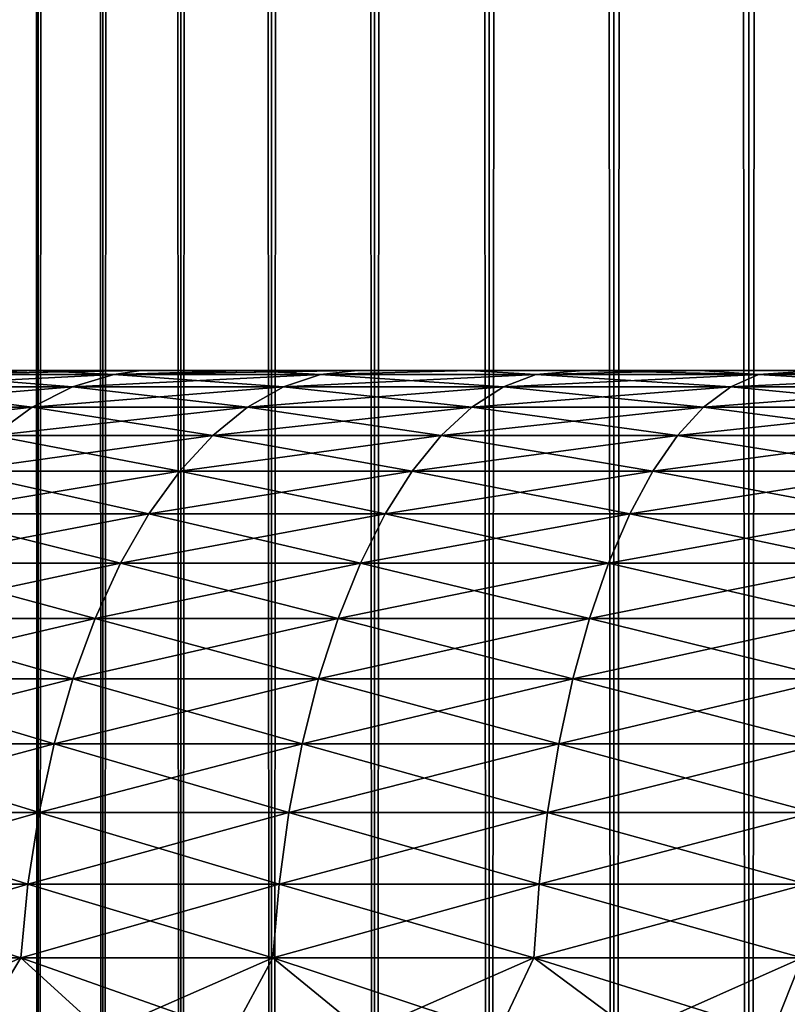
# Model space of a CAD drawing. Header units: millimetres. Extents: x -298 to 740, y 1361 to 2368.
# Tile 427 of 656: x -177.98 to -176.85, y 1452.17 to 1453.62. Entities that reach past the tile are written whole.
import ezdxf

# ---------------------------------------------------------------- set-up
doc = ezdxf.new("R2010")
doc.units = ezdxf.units.MM
doc.header["$LTSCALE"] = 33.374815
for name, color, linetype in [('162', 7, 'CONTINUOUS'), ('163', 7, 'CONTINUOUS'), ('166', 7, 'CONTINUOUS'), ('176', 7, 'CONTINUOUS'), ('177', 7, 'CONTINUOUS')]:
    doc.layers.add(name, color=color, linetype=linetype)

msp = doc.modelspace()

# ---------------------------------------------------------------- linework, layer by layer
at = {"layer": '162', "color": 7, "linetype": 'CONTINUOUS'}
for points in [[(-177.9521, 1663.4366, 0.9994), (-178.0267, 1663.4366, 0.7559), (-177.9521, 1445.4366, 0.9994), (-177.9521, 1663.4366, 0.9994)], [(-177.9521, 1445.4366, 0.9994), (-178.0267, 1663.4366, 0.7559), (-178.0267, 1445.4366, 0.7559), (-177.9521, 1445.4366, 0.9994)], [(-177.8571, 1663.4366, 1.2357), (-177.9521, 1663.4366, 0.9994), (-177.8571, 1445.4366, 1.2357), (-177.8571, 1663.4366, 1.2357)], [(-177.8571, 1445.4366, 1.2357), (-177.9521, 1663.4366, 0.9994), (-177.9521, 1445.4366, 0.9994), (-177.8571, 1445.4366, 1.2357)], [(-177.7425, 1663.4366, 1.4631), (-177.8571, 1663.4366, 1.2357), (-177.7425, 1445.4366, 1.4631), (-177.7425, 1663.4366, 1.4631)], [(-177.7425, 1445.4366, 1.4631), (-177.8571, 1663.4366, 1.2357), (-177.8571, 1445.4366, 1.2357), (-177.7425, 1445.4366, 1.4631)], [(-177.609, 1663.4366, 1.6799), (-177.7425, 1663.4366, 1.4631), (-177.609, 1445.4366, 1.6799), (-177.609, 1663.4366, 1.6799)], [(-177.609, 1445.4366, 1.6799), (-177.7425, 1663.4366, 1.4631), (-177.7425, 1445.4366, 1.4631), (-177.609, 1445.4366, 1.6799)], [(-177.4576, 1663.4366, 1.8847), (-177.609, 1663.4366, 1.6799), (-177.4576, 1445.4366, 1.8847), (-177.4576, 1663.4366, 1.8847)], [(-177.4576, 1445.4366, 1.8847), (-177.609, 1663.4366, 1.6799), (-177.609, 1445.4366, 1.6799), (-177.4576, 1445.4366, 1.8847)], [(-177.2893, 1663.4366, 2.0758), (-177.4576, 1663.4366, 1.8847), (-177.2893, 1445.4366, 2.0758), (-177.2893, 1663.4366, 2.0758)], [(-177.2893, 1445.4366, 2.0758), (-177.4576, 1663.4366, 1.8847), (-177.4576, 1445.4366, 1.8847), (-177.2893, 1445.4366, 2.0758)], [(-177.1055, 1663.4366, 2.252), (-177.2893, 1663.4366, 2.0758), (-177.1055, 1445.4366, 2.252), (-177.1055, 1663.4366, 2.252)], [(-177.1055, 1445.4366, 2.252), (-177.2893, 1663.4366, 2.0758), (-177.2893, 1445.4366, 2.0758), (-177.1055, 1445.4366, 2.252)], [(-176.9074, 1663.4366, 2.412), (-177.1055, 1663.4366, 2.252), (-176.9074, 1445.4366, 2.412), (-176.9074, 1663.4366, 2.412)], [(-176.9074, 1445.4366, 2.412), (-177.1055, 1663.4366, 2.252), (-177.1055, 1445.4366, 2.252), (-176.9074, 1445.4366, 2.412)], [(-176.6964, 1663.4366, 2.5546), (-176.9074, 1663.4366, 2.412), (-176.6964, 1445.4366, 2.5546), (-176.6964, 1663.4366, 2.5546)], [(-176.6964, 1445.4366, 2.5546), (-176.9074, 1663.4366, 2.412), (-176.9074, 1445.4366, 2.412), (-176.6964, 1445.4366, 2.5546)]]:
    msp.add_3dface(points, dxfattribs=at)
at = {"layer": '163', "color": 7, "linetype": 'CONTINUOUS'}
for points in [[(-178.0267, 1663.4366, -0.7559), (-177.9521, 1663.4366, -0.9994), (-178.0267, 1445.4366, -0.7559), (-178.0267, 1663.4366, -0.7559)], [(-178.0267, 1445.4366, -0.7559), (-177.9521, 1663.4366, -0.9994), (-177.9521, 1445.4366, -0.9994), (-178.0267, 1445.4366, -0.7559)], [(-177.9521, 1663.4366, -0.9994), (-177.8571, 1663.4366, -1.2357), (-177.9521, 1445.4366, -0.9994), (-177.9521, 1663.4366, -0.9994)], [(-177.9521, 1445.4366, -0.9994), (-177.8571, 1663.4366, -1.2357), (-177.8571, 1445.4366, -1.2357), (-177.9521, 1445.4366, -0.9994)], [(-177.8571, 1663.4366, -1.2357), (-177.7425, 1663.4366, -1.4631), (-177.8571, 1445.4366, -1.2357), (-177.8571, 1663.4366, -1.2357)], [(-177.8571, 1445.4366, -1.2357), (-177.7425, 1663.4366, -1.4631), (-177.7425, 1445.4366, -1.4631), (-177.8571, 1445.4366, -1.2357)], [(-177.7425, 1663.4366, -1.4631), (-177.609, 1663.4366, -1.6799), (-177.7425, 1445.4366, -1.4631), (-177.7425, 1663.4366, -1.4631)], [(-177.7425, 1445.4366, -1.4631), (-177.609, 1663.4366, -1.6799), (-177.609, 1445.4366, -1.6799), (-177.7425, 1445.4366, -1.4631)], [(-177.609, 1663.4366, -1.6799), (-177.4576, 1663.4366, -1.8847), (-177.609, 1445.4366, -1.6799), (-177.609, 1663.4366, -1.6799)], [(-177.609, 1445.4366, -1.6799), (-177.4576, 1663.4366, -1.8847), (-177.4576, 1445.4366, -1.8847), (-177.609, 1445.4366, -1.6799)], [(-177.4576, 1663.4366, -1.8847), (-177.2893, 1663.4366, -2.0758), (-177.4576, 1445.4366, -1.8847), (-177.4576, 1663.4366, -1.8847)], [(-177.4576, 1445.4366, -1.8847), (-177.2893, 1663.4366, -2.0758), (-177.2893, 1445.4366, -2.0758), (-177.4576, 1445.4366, -1.8847)], [(-177.2893, 1663.4366, -2.0758), (-177.1055, 1663.4366, -2.252), (-177.2893, 1445.4366, -2.0758), (-177.2893, 1663.4366, -2.0758)], [(-177.2893, 1445.4366, -2.0758), (-177.1055, 1663.4366, -2.252), (-177.1055, 1445.4366, -2.252), (-177.2893, 1445.4366, -2.0758)], [(-177.1055, 1663.4366, -2.252), (-176.9074, 1663.4366, -2.412), (-177.1055, 1445.4366, -2.252), (-177.1055, 1663.4366, -2.252)], [(-177.1055, 1445.4366, -2.252), (-176.9074, 1663.4366, -2.412), (-176.9074, 1445.4366, -2.412), (-177.1055, 1445.4366, -2.252)], [(-176.9074, 1663.4366, -2.412), (-176.6964, 1663.4366, -2.5546), (-176.9074, 1445.4366, -2.412), (-176.9074, 1663.4366, -2.412)], [(-176.9074, 1445.4366, -2.412), (-176.6964, 1663.4366, -2.5546), (-176.6964, 1445.4366, -2.5546), (-176.9074, 1445.4366, -2.412)]]:
    msp.add_3dface(points, dxfattribs=at)
at = {"layer": '166', "color": 7, "linetype": 'CONTINUOUS'}
for points in [[(-178.7791, 1453.1, -3.2783), (-178.899, 1453.1, -3.1335), (-177.7355, 1453.1, -3.2384), (-178.7791, 1453.1, -3.2783)], [(-177.7355, 1453.1, -3.2384), (-178.899, 1453.1, -3.1335), (-177.9811, 1453.1, -3.0114), (-177.7355, 1453.1, -3.2384)], [(-178.899, 1453.1, 3.1335), (-178.7791, 1453.1, 3.2783), (-177.7355, 1453.1, 3.2384), (-178.899, 1453.1, 3.1335)], [(-177.9811, 1453.1, 3.0114), (-178.899, 1453.1, 3.1335), (-177.7355, 1453.1, 3.2384), (-177.9811, 1453.1, 3.0114)], [(-178.6539, 1453.1, -3.4184), (-178.7791, 1453.1, -3.2783), (-177.4729, 1453.1, -3.4454), (-178.6539, 1453.1, -3.4184)], [(-177.4729, 1453.1, -3.4454), (-178.7791, 1453.1, -3.2783), (-177.7355, 1453.1, -3.2384), (-177.4729, 1453.1, -3.4454)], [(-178.7791, 1453.1, 3.2783), (-178.6539, 1453.1, 3.4184), (-177.7355, 1453.1, 3.2384), (-178.7791, 1453.1, 3.2783)], [(-178.5235, 1453.1, -3.5538), (-178.6539, 1453.1, -3.4184), (-177.4729, 1453.1, -3.4454), (-178.5235, 1453.1, -3.5538)], [(-178.6539, 1453.1, 3.4184), (-178.5235, 1453.1, 3.5538), (-177.4729, 1453.1, 3.4454), (-178.6539, 1453.1, 3.4184)], [(-177.7355, 1453.1, 3.2384), (-178.6539, 1453.1, 3.4184), (-177.4729, 1453.1, 3.4454), (-177.7355, 1453.1, 3.2384)], [(-178.3881, 1453.1, -3.6842), (-178.5235, 1453.1, -3.5538), (-177.1949, 1453.1, -3.6312), (-178.3881, 1453.1, -3.6842)], [(-177.1949, 1453.1, -3.6312), (-178.5235, 1453.1, -3.5538), (-177.4729, 1453.1, -3.4454), (-177.1949, 1453.1, -3.6312)], [(-178.5235, 1453.1, 3.5538), (-178.3881, 1453.1, 3.6842), (-177.1949, 1453.1, 3.6312), (-178.5235, 1453.1, 3.5538)], [(-177.4729, 1453.1, 3.4454), (-178.5235, 1453.1, 3.5538), (-177.1949, 1453.1, 3.6312), (-177.4729, 1453.1, 3.4454)], [(-178.2479, 1453.1, -3.8094), (-178.3881, 1453.1, -3.6842), (-176.9031, 1453.1, -3.7946), (-178.2479, 1453.1, -3.8094)], [(-176.9031, 1453.1, -3.7946), (-178.3881, 1453.1, -3.6842), (-177.1949, 1453.1, -3.6312), (-176.9031, 1453.1, -3.7946)], [(-178.3881, 1453.1, 3.6842), (-178.2479, 1453.1, 3.8094), (-176.9031, 1453.1, 3.7946), (-178.3881, 1453.1, 3.6842)], [(-177.1949, 1453.1, 3.6312), (-178.3881, 1453.1, 3.6842), (-176.9031, 1453.1, 3.7946), (-177.1949, 1453.1, 3.6312)], [(-178.1032, 1453.1, -3.9293), (-178.2479, 1453.1, -3.8094), (-176.5994, 1453.1, -3.9346), (-178.1032, 1453.1, -3.9293)], [(-176.5994, 1453.1, -3.9346), (-178.2479, 1453.1, -3.8094), (-176.9031, 1453.1, -3.7946), (-176.5994, 1453.1, -3.9346)], [(-178.2479, 1453.1, 3.8094), (-178.1032, 1453.1, 3.9293), (-176.9031, 1453.1, 3.7946), (-178.2479, 1453.1, 3.8094)], [(-177.9541, 1453.1, -4.0437), (-178.1032, 1453.1, -3.9293), (-176.5994, 1453.1, -3.9346), (-177.9541, 1453.1, -4.0437)], [(-178.1032, 1453.1, 3.9293), (-177.9541, 1453.1, 4.0437), (-176.5994, 1453.1, 3.9346), (-178.1032, 1453.1, 3.9293)], [(-176.9031, 1453.1, 3.7946), (-178.1032, 1453.1, 3.9293), (-176.5994, 1453.1, 3.9346), (-176.9031, 1453.1, 3.7946)], [(-177.8008, 1453.1, -4.1525), (-177.9541, 1453.1, -4.0437), (-175.9638, 1453.1, -4.1411), (-177.8008, 1453.1, -4.1525)], [(-175.9638, 1453.1, -4.1411), (-177.9541, 1453.1, -4.0437), (-176.2857, 1453.1, -4.0504), (-175.9638, 1453.1, -4.1411)], [(-176.2857, 1453.1, -4.0504), (-177.9541, 1453.1, -4.0437), (-176.5994, 1453.1, -3.9346), (-176.2857, 1453.1, -4.0504)], [(-177.9541, 1453.1, 4.0437), (-177.8008, 1453.1, 4.1525), (-176.2857, 1453.1, 4.0504), (-177.9541, 1453.1, 4.0437)], [(-176.5994, 1453.1, 3.9346), (-177.9541, 1453.1, 4.0437), (-176.2857, 1453.1, 4.0504), (-176.5994, 1453.1, 3.9346)], [(-177.6435, 1453.1, -4.2555), (-177.8008, 1453.1, -4.1525), (-175.3038, 1453.1, -4.2457), (-177.6435, 1453.1, -4.2555)], [(-175.3038, 1453.1, -4.2457), (-177.8008, 1453.1, -4.1525), (-175.6358, 1453.1, -4.2064), (-175.3038, 1453.1, -4.2457)], [(-175.6358, 1453.1, -4.2064), (-177.8008, 1453.1, -4.1525), (-175.9638, 1453.1, -4.1411), (-175.6358, 1453.1, -4.2064)], [(-177.8008, 1453.1, 4.1525), (-177.6435, 1453.1, 4.2555), (-175.6358, 1453.1, 4.2064), (-177.8008, 1453.1, 4.1525)], [(-176.2857, 1453.1, 4.0504), (-177.8008, 1453.1, 4.1525), (-175.9638, 1453.1, 4.1411), (-176.2857, 1453.1, 4.0504)], [(-175.9638, 1453.1, 4.1411), (-177.8008, 1453.1, 4.1525), (-175.6358, 1453.1, 4.2064), (-175.9638, 1453.1, 4.1411)], [(-177.4826, 1453.1, -4.3525), (-177.6435, 1453.1, -4.2555), (-172.4566, 1453.1, -4.3525), (-177.4826, 1453.1, -4.3525)], [(-172.4566, 1453.1, -4.3525), (-177.6435, 1453.1, -4.2555), (-174.9696, 1453.1, -4.2588), (-172.4566, 1453.1, -4.3525)], [(-174.9696, 1453.1, -4.2588), (-177.6435, 1453.1, -4.2555), (-175.3038, 1453.1, -4.2457), (-174.9696, 1453.1, -4.2588)], [(-177.6435, 1453.1, 4.2555), (-177.4826, 1453.1, 4.3525), (-174.9696, 1453.1, 4.2588), (-177.6435, 1453.1, 4.2555)], [(-175.6358, 1453.1, 4.2064), (-177.6435, 1453.1, 4.2555), (-175.3038, 1453.1, 4.2457), (-175.6358, 1453.1, 4.2064)], [(-175.3038, 1453.1, 4.2457), (-177.6435, 1453.1, 4.2555), (-174.9696, 1453.1, 4.2588), (-175.3038, 1453.1, 4.2457)], [(-177.3181, 1453.1, -4.4434), (-177.4826, 1453.1, -4.3525), (-172.6212, 1453.1, -4.4434), (-177.3181, 1453.1, -4.4434)], [(-172.6212, 1453.1, -4.4434), (-177.4826, 1453.1, -4.3525), (-172.4566, 1453.1, -4.3525), (-172.6212, 1453.1, -4.4434)], [(-172.4566, 1453.1, 4.3525), (-172.2957, 1453.1, 4.2555), (-177.4826, 1453.1, 4.3525), (-172.4566, 1453.1, 4.3525)], [(-177.4826, 1453.1, 4.3525), (-172.2957, 1453.1, 4.2555), (-174.9696, 1453.1, 4.2588), (-177.4826, 1453.1, 4.3525)], [(-177.3181, 1453.1, 4.4434), (-172.4566, 1453.1, 4.3525), (-177.4826, 1453.1, 4.3525), (-177.3181, 1453.1, 4.4434)], [(-177.1503, 1453.1, -4.5281), (-177.3181, 1453.1, -4.4434), (-172.789, 1453.1, -4.5281), (-177.1503, 1453.1, -4.5281)], [(-172.789, 1453.1, -4.5281), (-177.3181, 1453.1, -4.4434), (-172.6212, 1453.1, -4.4434), (-172.789, 1453.1, -4.5281)], [(-172.6212, 1453.1, 4.4434), (-172.4566, 1453.1, 4.3525), (-177.3181, 1453.1, 4.4434), (-172.6212, 1453.1, 4.4434)], [(-177.1503, 1453.1, 4.5281), (-172.6212, 1453.1, 4.4434), (-177.3181, 1453.1, 4.4434), (-177.1503, 1453.1, 4.5281)], [(-176.9794, 1453.1, -4.6065), (-177.1503, 1453.1, -4.5281), (-172.9598, 1453.1, -4.6065), (-176.9794, 1453.1, -4.6065)], [(-172.9598, 1453.1, -4.6065), (-177.1503, 1453.1, -4.5281), (-172.789, 1453.1, -4.5281), (-172.9598, 1453.1, -4.6065)], [(-172.789, 1453.1, 4.5281), (-172.6212, 1453.1, 4.4434), (-177.1503, 1453.1, 4.5281), (-172.789, 1453.1, 4.5281)], [(-176.9794, 1453.1, 4.6065), (-172.789, 1453.1, 4.5281), (-177.1503, 1453.1, 4.5281), (-176.9794, 1453.1, 4.6065)], [(-176.8058, 1453.1, -4.6784), (-176.9794, 1453.1, -4.6065), (-173.1334, 1453.1, -4.6784), (-176.8058, 1453.1, -4.6784)], [(-173.1334, 1453.1, -4.6784), (-176.9794, 1453.1, -4.6065), (-172.9598, 1453.1, -4.6065), (-173.1334, 1453.1, -4.6784)], [(-172.9598, 1453.1, 4.6065), (-172.789, 1453.1, 4.5281), (-176.9794, 1453.1, 4.6065), (-172.9598, 1453.1, 4.6065)], [(-176.8058, 1453.1, 4.6784), (-172.9598, 1453.1, 4.6065), (-176.9794, 1453.1, 4.6065), (-176.8058, 1453.1, 4.6784)]]:
    msp.add_3dface(points, dxfattribs=at)
at = {"layer": '176', "color": 7, "linetype": 'CONTINUOUS'}
for points in [[(-178.1032, 1453.1, -3.9293), (-177.9541, 1453.1, -4.0437), (-178.1308, 1453.0941, -4.0461), (-178.1032, 1453.1, -3.9293)], [(-177.9541, 1453.1, -4.0437), (-177.8008, 1453.1, -4.1525), (-178.1308, 1453.0941, -4.0461), (-177.9541, 1453.1, -4.0437)], [(-178.1308, 1453.0941, -4.0461), (-177.8008, 1453.1, -4.1525), (-177.8409, 1453.0941, -4.2568), (-178.1308, 1453.0941, -4.0461)], [(-177.8008, 1453.1, -4.1525), (-177.6435, 1453.1, -4.2555), (-177.8409, 1453.0941, -4.2568), (-177.8008, 1453.1, -4.1525)], [(-177.6435, 1453.1, -4.2555), (-177.4826, 1453.1, -4.3525), (-177.8409, 1453.0941, -4.2568), (-177.6435, 1453.1, -4.2555)], [(-177.8409, 1453.0941, -4.2568), (-177.4826, 1453.1, -4.3525), (-177.5369, 1453.0941, -4.4467), (-177.8409, 1453.0941, -4.2568)], [(-177.4826, 1453.1, -4.3525), (-177.3181, 1453.1, -4.4434), (-177.5369, 1453.0941, -4.4467), (-177.4826, 1453.1, -4.3525)], [(-177.5369, 1453.0941, -4.4467), (-177.3181, 1453.1, -4.4434), (-177.2205, 1453.0941, -4.615), (-177.5369, 1453.0941, -4.4467)], [(-177.3181, 1453.1, -4.4434), (-177.1503, 1453.1, -4.5281), (-177.2205, 1453.0941, -4.615), (-177.3181, 1453.1, -4.4434)], [(-177.1503, 1453.1, -4.5281), (-176.9794, 1453.1, -4.6065), (-177.2205, 1453.0941, -4.615), (-177.1503, 1453.1, -4.5281)], [(-177.2205, 1453.0941, -4.615), (-176.9794, 1453.1, -4.6065), (-176.8931, 1453.0941, -4.7607), (-177.2205, 1453.0941, -4.615)], [(-176.9794, 1453.1, -4.6065), (-176.8058, 1453.1, -4.6784), (-176.8931, 1453.0941, -4.7607), (-176.9794, 1453.1, -4.6065)], [(-176.8058, 1453.1, -4.6784), (-176.6296, 1453.1, -4.7438), (-176.8931, 1453.0941, -4.7607), (-176.8058, 1453.1, -4.6784)], [(-176.8931, 1453.0941, -4.7607), (-176.6296, 1453.1, -4.7438), (-176.5563, 1453.0941, -4.8833), (-176.8931, 1453.0941, -4.7607)], [(-178.1308, 1453.0941, -4.0461), (-177.8409, 1453.0941, -4.2568), (-178.1978, 1453.076, -4.132), (-178.1308, 1453.0941, -4.0461)], [(-178.1978, 1453.076, -4.132), (-177.8409, 1453.0941, -4.2568), (-177.9018, 1453.076, -4.3471), (-178.1978, 1453.076, -4.132)], [(-177.8409, 1453.0941, -4.2568), (-177.5369, 1453.0941, -4.4467), (-177.9018, 1453.076, -4.3471), (-177.8409, 1453.0941, -4.2568)], [(-177.9018, 1453.076, -4.3471), (-177.5369, 1453.0941, -4.4467), (-177.5914, 1453.076, -4.541), (-177.9018, 1453.076, -4.3471)], [(-177.5369, 1453.0941, -4.4467), (-177.2205, 1453.0941, -4.615), (-177.5914, 1453.076, -4.541), (-177.5369, 1453.0941, -4.4467)], [(-177.5914, 1453.076, -4.541), (-177.2205, 1453.0941, -4.615), (-177.2682, 1453.076, -4.7129), (-177.5914, 1453.076, -4.541)], [(-177.2205, 1453.0941, -4.615), (-176.8931, 1453.0941, -4.7607), (-177.2682, 1453.076, -4.7129), (-177.2205, 1453.0941, -4.615)], [(-177.2682, 1453.076, -4.7129), (-176.8931, 1453.0941, -4.7607), (-176.9339, 1453.076, -4.8617), (-177.2682, 1453.076, -4.7129)], [(-176.8931, 1453.0941, -4.7607), (-176.5563, 1453.0941, -4.8833), (-176.9339, 1453.076, -4.8617), (-176.8931, 1453.0941, -4.7607)], [(-176.9339, 1453.076, -4.8617), (-176.5563, 1453.0941, -4.8833), (-176.5899, 1453.076, -4.9869), (-176.9339, 1453.076, -4.8617)], [(-178.1978, 1453.076, -4.132), (-177.9018, 1453.076, -4.3471), (-178.2633, 1453.0461, -4.2157), (-178.1978, 1453.076, -4.132)], [(-178.2633, 1453.0461, -4.2157), (-177.9018, 1453.076, -4.3471), (-177.9612, 1453.0461, -4.4352), (-178.2633, 1453.0461, -4.2157)], [(-177.9018, 1453.076, -4.3471), (-177.5914, 1453.076, -4.541), (-177.9612, 1453.0461, -4.4352), (-177.9018, 1453.076, -4.3471)], [(-177.9612, 1453.0461, -4.4352), (-177.5914, 1453.076, -4.541), (-177.6445, 1453.0461, -4.633), (-177.9612, 1453.0461, -4.4352)], [(-177.5914, 1453.076, -4.541), (-177.2682, 1453.076, -4.7129), (-177.6445, 1453.0461, -4.633), (-177.5914, 1453.076, -4.541)], [(-177.6445, 1453.0461, -4.633), (-177.2682, 1453.076, -4.7129), (-177.3148, 1453.0461, -4.8083), (-177.6445, 1453.0461, -4.633)], [(-177.2682, 1453.076, -4.7129), (-176.9339, 1453.076, -4.8617), (-177.3148, 1453.0461, -4.8083), (-177.2682, 1453.076, -4.7129)], [(-177.3148, 1453.0461, -4.8083), (-176.9339, 1453.076, -4.8617), (-176.9737, 1453.0461, -4.9602), (-177.3148, 1453.0461, -4.8083)], [(-176.9339, 1453.076, -4.8617), (-176.5899, 1453.076, -4.9869), (-176.9737, 1453.0461, -4.9602), (-176.9339, 1453.076, -4.8617)], [(-176.9737, 1453.0461, -4.9602), (-176.5899, 1453.076, -4.9869), (-176.6228, 1453.0461, -5.0879), (-176.9737, 1453.0461, -4.9602)], [(-178.2633, 1453.0461, -4.2157), (-177.9612, 1453.0461, -4.4352), (-178.3262, 1453.0046, -4.2963), (-178.2633, 1453.0461, -4.2157)], [(-178.3262, 1453.0046, -4.2963), (-177.9612, 1453.0461, -4.4352), (-178.0184, 1453.0046, -4.52), (-178.3262, 1453.0046, -4.2963)], [(-177.9612, 1453.0461, -4.4352), (-177.6445, 1453.0461, -4.633), (-178.0184, 1453.0046, -4.52), (-177.9612, 1453.0461, -4.4352)], [(-178.0184, 1453.0046, -4.52), (-177.6445, 1453.0461, -4.633), (-177.6956, 1453.0046, -4.7216), (-178.0184, 1453.0046, -4.52)], [(-177.6445, 1453.0461, -4.633), (-177.3148, 1453.0461, -4.8083), (-177.6956, 1453.0046, -4.7216), (-177.6445, 1453.0461, -4.633)], [(-177.6956, 1453.0046, -4.7216), (-177.3148, 1453.0461, -4.8083), (-177.3596, 1453.0046, -4.9003), (-177.6956, 1453.0046, -4.7216)], [(-177.3148, 1453.0461, -4.8083), (-176.9737, 1453.0461, -4.9602), (-177.3596, 1453.0046, -4.9003), (-177.3148, 1453.0461, -4.8083)], [(-177.3596, 1453.0046, -4.9003), (-176.9737, 1453.0461, -4.9602), (-177.012, 1453.0046, -5.0551), (-177.3596, 1453.0046, -4.9003)], [(-176.9737, 1453.0461, -4.9602), (-176.6228, 1453.0461, -5.0879), (-177.012, 1453.0046, -5.0551), (-176.9737, 1453.0461, -4.9602)], [(-177.012, 1453.0046, -5.0551), (-176.6228, 1453.0461, -5.0879), (-176.6544, 1453.0046, -5.1852), (-177.012, 1453.0046, -5.0551)], [(-178.0184, 1453.0046, -4.52), (-177.6956, 1453.0046, -4.7216), (-178.0727, 1452.9521, -4.6005), (-178.0184, 1453.0046, -4.52)], [(-178.0727, 1452.9521, -4.6005), (-177.6956, 1453.0046, -4.7216), (-177.7442, 1452.9521, -4.8057), (-178.0727, 1452.9521, -4.6005)], [(-177.6956, 1453.0046, -4.7216), (-177.3596, 1453.0046, -4.9003), (-177.7442, 1452.9521, -4.8057), (-177.6956, 1453.0046, -4.7216)], [(-177.7442, 1452.9521, -4.8057), (-177.3596, 1453.0046, -4.9003), (-177.4022, 1452.9521, -4.9876), (-177.7442, 1452.9521, -4.8057)], [(-177.3596, 1453.0046, -4.9003), (-177.012, 1453.0046, -5.0551), (-177.4022, 1452.9521, -4.9876), (-177.3596, 1453.0046, -4.9003)], [(-177.4022, 1452.9521, -4.9876), (-177.012, 1453.0046, -5.0551), (-177.0484, 1452.9521, -5.1451), (-177.4022, 1452.9521, -4.9876)], [(-177.012, 1453.0046, -5.0551), (-176.6544, 1453.0046, -5.1852), (-177.0484, 1452.9521, -5.1451), (-177.012, 1453.0046, -5.0551)], [(-177.0484, 1452.9521, -5.1451), (-176.6544, 1453.0046, -5.1852), (-176.6844, 1452.9521, -5.2776), (-177.0484, 1452.9521, -5.1451)], [(-178.0727, 1452.9521, -4.6005), (-177.7442, 1452.9521, -4.8057), (-178.1234, 1452.8893, -4.6757), (-178.0727, 1452.9521, -4.6005)], [(-178.1234, 1452.8893, -4.6757), (-177.7442, 1452.9521, -4.8057), (-177.7896, 1452.8893, -4.8843), (-178.1234, 1452.8893, -4.6757)], [(-177.7442, 1452.9521, -4.8057), (-177.4022, 1452.9521, -4.9876), (-177.7896, 1452.8893, -4.8843), (-177.7442, 1452.9521, -4.8057)], [(-177.7896, 1452.8893, -4.8843), (-177.4022, 1452.9521, -4.9876), (-177.442, 1452.8893, -5.0691), (-177.7896, 1452.8893, -4.8843)], [(-177.4022, 1452.9521, -4.9876), (-177.0484, 1452.9521, -5.1451), (-177.442, 1452.8893, -5.0691), (-177.4022, 1452.9521, -4.9876)], [(-177.442, 1452.8893, -5.0691), (-177.0484, 1452.9521, -5.1451), (-177.0824, 1452.8893, -5.2292), (-177.442, 1452.8893, -5.0691)], [(-177.0484, 1452.9521, -5.1451), (-176.6844, 1452.9521, -5.2776), (-177.0824, 1452.8893, -5.2292), (-177.0484, 1452.9521, -5.1451)], [(-177.0824, 1452.8893, -5.2292), (-176.6844, 1452.9521, -5.2776), (-176.7124, 1452.8893, -5.3639), (-177.0824, 1452.8893, -5.2292)], [(-178.1234, 1452.8893, -4.6757), (-177.7896, 1452.8893, -4.8843), (-178.17, 1452.8168, -4.7447), (-178.1234, 1452.8893, -4.6757)], [(-178.17, 1452.8168, -4.7447), (-177.7896, 1452.8893, -4.8843), (-177.8312, 1452.8168, -4.9564), (-178.17, 1452.8168, -4.7447)], [(-177.7896, 1452.8893, -4.8843), (-177.442, 1452.8893, -5.0691), (-177.8312, 1452.8168, -4.9564), (-177.7896, 1452.8893, -4.8843)], [(-177.8312, 1452.8168, -4.9564), (-177.442, 1452.8893, -5.0691), (-177.4785, 1452.8168, -5.1439), (-177.8312, 1452.8168, -4.9564)], [(-177.442, 1452.8893, -5.0691), (-177.0824, 1452.8893, -5.2292), (-177.4785, 1452.8168, -5.1439), (-177.442, 1452.8893, -5.0691)], [(-177.4785, 1452.8168, -5.1439), (-177.0824, 1452.8893, -5.2292), (-177.1135, 1452.8168, -5.3064), (-177.4785, 1452.8168, -5.1439)], [(-177.0824, 1452.8893, -5.2292), (-176.7124, 1452.8893, -5.3639), (-177.1135, 1452.8168, -5.3064), (-177.0824, 1452.8893, -5.2292)], [(-177.1135, 1452.8168, -5.3064), (-176.7124, 1452.8893, -5.3639), (-176.7382, 1452.8168, -5.443), (-177.1135, 1452.8168, -5.3064)], [(-178.17, 1452.8168, -4.7447), (-177.8312, 1452.8168, -4.9564), (-178.2118, 1452.7355, -4.8067), (-178.17, 1452.8168, -4.7447)], [(-178.2118, 1452.7355, -4.8067), (-177.8312, 1452.8168, -4.9564), (-177.8686, 1452.7355, -5.0211), (-178.2118, 1452.7355, -4.8067)], [(-177.8312, 1452.8168, -4.9564), (-177.4785, 1452.8168, -5.1439), (-177.8686, 1452.7355, -5.0211), (-177.8312, 1452.8168, -4.9564)], [(-177.8686, 1452.7355, -5.0211), (-177.4785, 1452.8168, -5.1439), (-177.5112, 1452.7355, -5.2111), (-177.8686, 1452.7355, -5.0211)], [(-177.4785, 1452.8168, -5.1439), (-177.1135, 1452.8168, -5.3064), (-177.5112, 1452.7355, -5.2111), (-177.4785, 1452.8168, -5.1439)], [(-177.5112, 1452.7355, -5.2111), (-177.1135, 1452.8168, -5.3064), (-177.1415, 1452.7355, -5.3757), (-177.5112, 1452.7355, -5.2111)], [(-177.1135, 1452.8168, -5.3064), (-176.7382, 1452.8168, -5.443), (-177.1415, 1452.7355, -5.3757), (-177.1135, 1452.8168, -5.3064)], [(-177.1415, 1452.7355, -5.3757), (-176.7382, 1452.8168, -5.443), (-176.7613, 1452.7355, -5.5141), (-177.1415, 1452.7355, -5.3757)], [(-178.2118, 1452.7355, -4.8067), (-177.8686, 1452.7355, -5.0211), (-178.2483, 1452.6466, -4.8609), (-178.2118, 1452.7355, -4.8067)], [(-178.2483, 1452.6466, -4.8609), (-177.8686, 1452.7355, -5.0211), (-177.9012, 1452.6466, -5.0777), (-178.2483, 1452.6466, -4.8609)], [(-177.8686, 1452.7355, -5.0211), (-177.5112, 1452.7355, -5.2111), (-177.9012, 1452.6466, -5.0777), (-177.8686, 1452.7355, -5.0211)], [(-177.9012, 1452.6466, -5.0777), (-177.5112, 1452.7355, -5.2111), (-177.5399, 1452.6466, -5.2699), (-177.9012, 1452.6466, -5.0777)], [(-177.5112, 1452.7355, -5.2111), (-177.1415, 1452.7355, -5.3757), (-177.5399, 1452.6466, -5.2699), (-177.5112, 1452.7355, -5.2111)], [(-177.5399, 1452.6466, -5.2699), (-177.1415, 1452.7355, -5.3757), (-177.166, 1452.6466, -5.4363), (-177.5399, 1452.6466, -5.2699)], [(-177.1415, 1452.7355, -5.3757), (-176.7613, 1452.7355, -5.5141), (-177.166, 1452.6466, -5.4363), (-177.1415, 1452.7355, -5.3757)], [(-177.166, 1452.6466, -5.4363), (-176.7613, 1452.7355, -5.5141), (-176.7815, 1452.6466, -5.5763), (-177.166, 1452.6466, -5.4363)], [(-178.2483, 1452.6466, -4.8609), (-177.9012, 1452.6466, -5.0777), (-178.2791, 1452.551, -4.9066), (-178.2483, 1452.6466, -4.8609)], [(-178.2791, 1452.551, -4.9066), (-177.9012, 1452.6466, -5.0777), (-177.9288, 1452.551, -5.1255), (-178.2791, 1452.551, -4.9066)], [(-177.9012, 1452.6466, -5.0777), (-177.5399, 1452.6466, -5.2699), (-177.9288, 1452.551, -5.1255), (-177.9012, 1452.6466, -5.0777)], [(-177.9288, 1452.551, -5.1255), (-177.5399, 1452.6466, -5.2699), (-177.5641, 1452.551, -5.3194), (-177.9288, 1452.551, -5.1255)], [(-177.5399, 1452.6466, -5.2699), (-177.166, 1452.6466, -5.4363), (-177.5641, 1452.551, -5.3194), (-177.5399, 1452.6466, -5.2699)], [(-177.5641, 1452.551, -5.3194), (-177.166, 1452.6466, -5.4363), (-177.1867, 1452.551, -5.4874), (-177.5641, 1452.551, -5.3194)], [(-177.166, 1452.6466, -5.4363), (-176.7815, 1452.6466, -5.5763), (-177.1867, 1452.551, -5.4874), (-177.166, 1452.6466, -5.4363)], [(-177.1867, 1452.551, -5.4874), (-176.7815, 1452.6466, -5.5763), (-176.7985, 1452.551, -5.6287), (-177.1867, 1452.551, -5.4874)], [(-178.2791, 1452.551, -4.9066), (-177.9288, 1452.551, -5.1255), (-178.3039, 1452.4498, -4.9433), (-178.2791, 1452.551, -4.9066)], [(-178.3039, 1452.4498, -4.9433), (-177.9288, 1452.551, -5.1255), (-177.9509, 1452.4498, -5.1638), (-178.3039, 1452.4498, -4.9433)], [(-177.9288, 1452.551, -5.1255), (-177.5641, 1452.551, -5.3194), (-177.9509, 1452.4498, -5.1638), (-177.9288, 1452.551, -5.1255)], [(-177.9509, 1452.4498, -5.1638), (-177.5641, 1452.551, -5.3194), (-177.5835, 1452.4498, -5.3592), (-177.9509, 1452.4498, -5.1638)], [(-177.5641, 1452.551, -5.3194), (-177.1867, 1452.551, -5.4874), (-177.5835, 1452.4498, -5.3592), (-177.5641, 1452.551, -5.3194)], [(-177.5835, 1452.4498, -5.3592), (-177.1867, 1452.551, -5.4874), (-177.2033, 1452.4498, -5.5285), (-177.5835, 1452.4498, -5.3592)], [(-177.1867, 1452.551, -5.4874), (-176.7985, 1452.551, -5.6287), (-177.2033, 1452.4498, -5.5285), (-177.1867, 1452.551, -5.4874)], [(-177.2033, 1452.4498, -5.5285), (-176.7985, 1452.551, -5.6287), (-176.8122, 1452.4498, -5.6708), (-177.2033, 1452.4498, -5.5285)], [(-178.3039, 1452.4498, -4.9433), (-177.9509, 1452.4498, -5.1638), (-178.3223, 1452.3444, -4.9705), (-178.3039, 1452.4498, -4.9433)], [(-178.3223, 1452.3444, -4.9705), (-177.9509, 1452.4498, -5.1638), (-177.9674, 1452.3444, -5.1923), (-178.3223, 1452.3444, -4.9705)], [(-177.9509, 1452.4498, -5.1638), (-177.5835, 1452.4498, -5.3592), (-177.9674, 1452.3444, -5.1923), (-177.9509, 1452.4498, -5.1638)], [(-177.9674, 1452.3444, -5.1923), (-177.5835, 1452.4498, -5.3592), (-177.5979, 1452.3444, -5.3887), (-177.9674, 1452.3444, -5.1923)], [(-177.5835, 1452.4498, -5.3592), (-177.2033, 1452.4498, -5.5285), (-177.5979, 1452.3444, -5.3887), (-177.5835, 1452.4498, -5.3592)], [(-177.5979, 1452.3444, -5.3887), (-177.2033, 1452.4498, -5.5285), (-177.2156, 1452.3444, -5.5589), (-177.5979, 1452.3444, -5.3887)], [(-177.2033, 1452.4498, -5.5285), (-176.8122, 1452.4498, -5.6708), (-177.2156, 1452.3444, -5.5589), (-177.2033, 1452.4498, -5.5285)], [(-177.2156, 1452.3444, -5.5589), (-176.8122, 1452.4498, -5.6708), (-176.8223, 1452.3444, -5.7021), (-177.2156, 1452.3444, -5.5589)], [(-178.3223, 1452.3444, -4.9705), (-177.9674, 1452.3444, -5.1923), (-178.334, 1452.2361, -4.9879), (-178.3223, 1452.3444, -4.9705)], [(-178.334, 1452.2361, -4.9879), (-177.9674, 1452.3444, -5.1923), (-177.9779, 1452.2361, -5.2105), (-178.334, 1452.2361, -4.9879)], [(-177.9674, 1452.3444, -5.1923), (-177.5979, 1452.3444, -5.3887), (-177.9779, 1452.2361, -5.2105), (-177.9674, 1452.3444, -5.1923)], [(-177.9779, 1452.2361, -5.2105), (-177.5979, 1452.3444, -5.3887), (-177.6071, 1452.2361, -5.4076), (-177.9779, 1452.2361, -5.2105)], [(-177.5979, 1452.3444, -5.3887), (-177.2156, 1452.3444, -5.5589), (-177.6071, 1452.2361, -5.4076), (-177.5979, 1452.3444, -5.3887)], [(-177.6071, 1452.2361, -5.4076), (-177.2156, 1452.3444, -5.5589), (-177.2234, 1452.2361, -5.5784), (-177.6071, 1452.2361, -5.4076)], [(-177.2156, 1452.3444, -5.5589), (-176.8223, 1452.3444, -5.7021), (-177.2234, 1452.2361, -5.5784), (-177.2156, 1452.3444, -5.5589)], [(-177.2234, 1452.2361, -5.5784), (-176.8223, 1452.3444, -5.7021), (-176.8288, 1452.2361, -5.7221), (-177.2234, 1452.2361, -5.5784)], [(-178.2272, 1452.1262, -5.069), (-178.334, 1452.2361, -4.9879), (-177.9779, 1452.2361, -5.2105), (-178.2272, 1452.1262, -5.069)], [(-178.0442, 1452.1262, -5.182), (-178.2272, 1452.1262, -5.069), (-177.9779, 1452.2361, -5.2105), (-178.0442, 1452.1262, -5.182)], [(-177.8573, 1452.1262, -5.2885), (-178.0442, 1452.1262, -5.182), (-177.9779, 1452.2361, -5.2105), (-177.8573, 1452.1262, -5.2885)], [(-177.8573, 1452.1262, -5.2885), (-177.9779, 1452.2361, -5.2105), (-177.6071, 1452.2361, -5.4076), (-177.8573, 1452.1262, -5.2885)], [(-177.6667, 1452.1262, -5.3882), (-177.8573, 1452.1262, -5.2885), (-177.6071, 1452.2361, -5.4076), (-177.6667, 1452.1262, -5.3882)], [(-177.4727, 1452.1262, -5.481), (-177.6667, 1452.1262, -5.3882), (-177.6071, 1452.2361, -5.4076), (-177.4727, 1452.1262, -5.481)], [(-177.4727, 1452.1262, -5.481), (-177.6071, 1452.2361, -5.4076), (-177.2234, 1452.2361, -5.5784), (-177.4727, 1452.1262, -5.481)], [(-177.2755, 1452.1262, -5.5668), (-177.4727, 1452.1262, -5.481), (-177.2234, 1452.2361, -5.5784), (-177.2755, 1452.1262, -5.5668)], [(-177.0753, 1452.1262, -5.6456), (-177.2755, 1452.1262, -5.5668), (-177.2234, 1452.2361, -5.5784), (-177.0753, 1452.1262, -5.6456)], [(-177.0753, 1452.1262, -5.6456), (-177.2234, 1452.2361, -5.5784), (-176.8288, 1452.2361, -5.7221), (-177.0753, 1452.1262, -5.6456)], [(-176.8725, 1452.1262, -5.7172), (-177.0753, 1452.1262, -5.6456), (-176.8288, 1452.2361, -5.7221), (-176.8725, 1452.1262, -5.7172)], [(-176.6672, 1452.1262, -5.7814), (-176.8725, 1452.1262, -5.7172), (-176.8288, 1452.2361, -5.7221), (-176.6672, 1452.1262, -5.7814)]]:
    msp.add_3dface(points, dxfattribs=at)
at = {"layer": '177', "color": 7, "linetype": 'CONTINUOUS'}
for points in [[(-177.9541, 1453.1, 4.0437), (-178.1032, 1453.1, 3.9293), (-178.1308, 1453.0941, 4.0461), (-177.9541, 1453.1, 4.0437)], [(-177.8409, 1453.0941, 4.2568), (-177.9541, 1453.1, 4.0437), (-178.1308, 1453.0941, 4.0461), (-177.8409, 1453.0941, 4.2568)], [(-177.8008, 1453.1, 4.1525), (-177.9541, 1453.1, 4.0437), (-177.8409, 1453.0941, 4.2568), (-177.8008, 1453.1, 4.1525)], [(-177.6435, 1453.1, 4.2555), (-177.8008, 1453.1, 4.1525), (-177.8409, 1453.0941, 4.2568), (-177.6435, 1453.1, 4.2555)], [(-177.5369, 1453.0941, 4.4467), (-177.6435, 1453.1, 4.2555), (-177.8409, 1453.0941, 4.2568), (-177.5369, 1453.0941, 4.4467)], [(-177.4826, 1453.1, 4.3525), (-177.6435, 1453.1, 4.2555), (-177.5369, 1453.0941, 4.4467), (-177.4826, 1453.1, 4.3525)], [(-177.3181, 1453.1, 4.4434), (-177.4826, 1453.1, 4.3525), (-177.5369, 1453.0941, 4.4467), (-177.3181, 1453.1, 4.4434)], [(-177.2205, 1453.0941, 4.615), (-177.3181, 1453.1, 4.4434), (-177.5369, 1453.0941, 4.4467), (-177.2205, 1453.0941, 4.615)], [(-177.1503, 1453.1, 4.5281), (-177.3181, 1453.1, 4.4434), (-177.2205, 1453.0941, 4.615), (-177.1503, 1453.1, 4.5281)], [(-176.8931, 1453.0941, 4.7607), (-177.1503, 1453.1, 4.5281), (-177.2205, 1453.0941, 4.615), (-176.8931, 1453.0941, 4.7607)], [(-176.9794, 1453.1, 4.6065), (-177.1503, 1453.1, 4.5281), (-176.8931, 1453.0941, 4.7607), (-176.9794, 1453.1, 4.6065)], [(-176.8058, 1453.1, 4.6784), (-176.9794, 1453.1, 4.6065), (-176.8931, 1453.0941, 4.7607), (-176.8058, 1453.1, 4.6784)], [(-176.5563, 1453.0941, 4.8833), (-176.8058, 1453.1, 4.6784), (-176.8931, 1453.0941, 4.7607), (-176.5563, 1453.0941, 4.8833)], [(-177.9018, 1453.076, 4.3471), (-178.1308, 1453.0941, 4.0461), (-178.1978, 1453.076, 4.132), (-177.9018, 1453.076, 4.3471)], [(-177.8409, 1453.0941, 4.2568), (-178.1308, 1453.0941, 4.0461), (-177.9018, 1453.076, 4.3471), (-177.8409, 1453.0941, 4.2568)], [(-177.5914, 1453.076, 4.541), (-177.8409, 1453.0941, 4.2568), (-177.9018, 1453.076, 4.3471), (-177.5914, 1453.076, 4.541)], [(-177.5369, 1453.0941, 4.4467), (-177.8409, 1453.0941, 4.2568), (-177.5914, 1453.076, 4.541), (-177.5369, 1453.0941, 4.4467)], [(-177.2682, 1453.076, 4.7129), (-177.5369, 1453.0941, 4.4467), (-177.5914, 1453.076, 4.541), (-177.2682, 1453.076, 4.7129)], [(-177.2205, 1453.0941, 4.615), (-177.5369, 1453.0941, 4.4467), (-177.2682, 1453.076, 4.7129), (-177.2205, 1453.0941, 4.615)], [(-176.9339, 1453.076, 4.8617), (-177.2205, 1453.0941, 4.615), (-177.2682, 1453.076, 4.7129), (-176.9339, 1453.076, 4.8617)], [(-176.8931, 1453.0941, 4.7607), (-177.2205, 1453.0941, 4.615), (-176.9339, 1453.076, 4.8617), (-176.8931, 1453.0941, 4.7607)], [(-176.5899, 1453.076, 4.9869), (-176.8931, 1453.0941, 4.7607), (-176.9339, 1453.076, 4.8617), (-176.5899, 1453.076, 4.9869)], [(-176.5563, 1453.0941, 4.8833), (-176.8931, 1453.0941, 4.7607), (-176.5899, 1453.076, 4.9869), (-176.5563, 1453.0941, 4.8833)], [(-177.9612, 1453.0461, 4.4352), (-178.1978, 1453.076, 4.132), (-178.2633, 1453.0461, 4.2157), (-177.9612, 1453.0461, 4.4352)], [(-177.9018, 1453.076, 4.3471), (-178.1978, 1453.076, 4.132), (-177.9612, 1453.0461, 4.4352), (-177.9018, 1453.076, 4.3471)], [(-177.6445, 1453.0461, 4.633), (-177.9018, 1453.076, 4.3471), (-177.9612, 1453.0461, 4.4352), (-177.6445, 1453.0461, 4.633)], [(-177.5914, 1453.076, 4.541), (-177.9018, 1453.076, 4.3471), (-177.6445, 1453.0461, 4.633), (-177.5914, 1453.076, 4.541)], [(-177.3148, 1453.0461, 4.8083), (-177.5914, 1453.076, 4.541), (-177.6445, 1453.0461, 4.633), (-177.3148, 1453.0461, 4.8083)], [(-177.2682, 1453.076, 4.7129), (-177.5914, 1453.076, 4.541), (-177.3148, 1453.0461, 4.8083), (-177.2682, 1453.076, 4.7129)], [(-176.9737, 1453.0461, 4.9602), (-177.2682, 1453.076, 4.7129), (-177.3148, 1453.0461, 4.8083), (-176.9737, 1453.0461, 4.9602)], [(-176.9339, 1453.076, 4.8617), (-177.2682, 1453.076, 4.7129), (-176.9737, 1453.0461, 4.9602), (-176.9339, 1453.076, 4.8617)], [(-176.6228, 1453.0461, 5.0879), (-176.9339, 1453.076, 4.8617), (-176.9737, 1453.0461, 4.9602), (-176.6228, 1453.0461, 5.0879)], [(-176.5899, 1453.076, 4.9869), (-176.9339, 1453.076, 4.8617), (-176.6228, 1453.0461, 5.0879), (-176.5899, 1453.076, 4.9869)], [(-177.9612, 1453.0461, 4.4352), (-178.2633, 1453.0461, 4.2157), (-178.0184, 1453.0046, 4.52), (-177.9612, 1453.0461, 4.4352)], [(-177.6956, 1453.0046, 4.7216), (-177.9612, 1453.0461, 4.4352), (-178.0184, 1453.0046, 4.52), (-177.6956, 1453.0046, 4.7216)], [(-177.6445, 1453.0461, 4.633), (-177.9612, 1453.0461, 4.4352), (-177.6956, 1453.0046, 4.7216), (-177.6445, 1453.0461, 4.633)], [(-177.3596, 1453.0046, 4.9003), (-177.6445, 1453.0461, 4.633), (-177.6956, 1453.0046, 4.7216), (-177.3596, 1453.0046, 4.9003)], [(-177.3148, 1453.0461, 4.8083), (-177.6445, 1453.0461, 4.633), (-177.3596, 1453.0046, 4.9003), (-177.3148, 1453.0461, 4.8083)], [(-177.012, 1453.0046, 5.0551), (-177.3148, 1453.0461, 4.8083), (-177.3596, 1453.0046, 4.9003), (-177.012, 1453.0046, 5.0551)], [(-176.9737, 1453.0461, 4.9602), (-177.3148, 1453.0461, 4.8083), (-177.012, 1453.0046, 5.0551), (-176.9737, 1453.0461, 4.9602)], [(-176.6544, 1453.0046, 5.1852), (-176.9737, 1453.0461, 4.9602), (-177.012, 1453.0046, 5.0551), (-176.6544, 1453.0046, 5.1852)], [(-176.6228, 1453.0461, 5.0879), (-176.9737, 1453.0461, 4.9602), (-176.6544, 1453.0046, 5.1852), (-176.6228, 1453.0461, 5.0879)], [(-177.7442, 1452.9521, 4.8057), (-178.0184, 1453.0046, 4.52), (-178.0727, 1452.9521, 4.6005), (-177.7442, 1452.9521, 4.8057)], [(-177.6956, 1453.0046, 4.7216), (-178.0184, 1453.0046, 4.52), (-177.7442, 1452.9521, 4.8057), (-177.6956, 1453.0046, 4.7216)], [(-177.4022, 1452.9521, 4.9876), (-177.6956, 1453.0046, 4.7216), (-177.7442, 1452.9521, 4.8057), (-177.4022, 1452.9521, 4.9876)], [(-177.3596, 1453.0046, 4.9003), (-177.6956, 1453.0046, 4.7216), (-177.4022, 1452.9521, 4.9876), (-177.3596, 1453.0046, 4.9003)], [(-177.0484, 1452.9521, 5.1451), (-177.3596, 1453.0046, 4.9003), (-177.4022, 1452.9521, 4.9876), (-177.0484, 1452.9521, 5.1451)], [(-177.012, 1453.0046, 5.0551), (-177.3596, 1453.0046, 4.9003), (-177.0484, 1452.9521, 5.1451), (-177.012, 1453.0046, 5.0551)], [(-176.6844, 1452.9521, 5.2776), (-177.012, 1453.0046, 5.0551), (-177.0484, 1452.9521, 5.1451), (-176.6844, 1452.9521, 5.2776)], [(-176.6544, 1453.0046, 5.1852), (-177.012, 1453.0046, 5.0551), (-176.6844, 1452.9521, 5.2776), (-176.6544, 1453.0046, 5.1852)], [(-177.7896, 1452.8893, 4.8843), (-178.0727, 1452.9521, 4.6005), (-178.1234, 1452.8893, 4.6757), (-177.7896, 1452.8893, 4.8843)], [(-177.7442, 1452.9521, 4.8057), (-178.0727, 1452.9521, 4.6005), (-177.7896, 1452.8893, 4.8843), (-177.7442, 1452.9521, 4.8057)], [(-177.442, 1452.8893, 5.0691), (-177.7442, 1452.9521, 4.8057), (-177.7896, 1452.8893, 4.8843), (-177.442, 1452.8893, 5.0691)], [(-177.4022, 1452.9521, 4.9876), (-177.7442, 1452.9521, 4.8057), (-177.442, 1452.8893, 5.0691), (-177.4022, 1452.9521, 4.9876)], [(-177.0824, 1452.8893, 5.2292), (-177.4022, 1452.9521, 4.9876), (-177.442, 1452.8893, 5.0691), (-177.0824, 1452.8893, 5.2292)], [(-177.0484, 1452.9521, 5.1451), (-177.4022, 1452.9521, 4.9876), (-177.0824, 1452.8893, 5.2292), (-177.0484, 1452.9521, 5.1451)], [(-176.7124, 1452.8893, 5.3639), (-177.0484, 1452.9521, 5.1451), (-177.0824, 1452.8893, 5.2292), (-176.7124, 1452.8893, 5.3639)], [(-176.6844, 1452.9521, 5.2776), (-177.0484, 1452.9521, 5.1451), (-176.7124, 1452.8893, 5.3639), (-176.6844, 1452.9521, 5.2776)], [(-177.8312, 1452.8168, 4.9564), (-178.1234, 1452.8893, 4.6757), (-178.17, 1452.8168, 4.7447), (-177.8312, 1452.8168, 4.9564)], [(-177.7896, 1452.8893, 4.8843), (-178.1234, 1452.8893, 4.6757), (-177.8312, 1452.8168, 4.9564), (-177.7896, 1452.8893, 4.8843)], [(-177.4785, 1452.8168, 5.1439), (-177.7896, 1452.8893, 4.8843), (-177.8312, 1452.8168, 4.9564), (-177.4785, 1452.8168, 5.1439)], [(-177.442, 1452.8893, 5.0691), (-177.7896, 1452.8893, 4.8843), (-177.4785, 1452.8168, 5.1439), (-177.442, 1452.8893, 5.0691)], [(-177.1135, 1452.8168, 5.3064), (-177.442, 1452.8893, 5.0691), (-177.4785, 1452.8168, 5.1439), (-177.1135, 1452.8168, 5.3064)], [(-177.0824, 1452.8893, 5.2292), (-177.442, 1452.8893, 5.0691), (-177.1135, 1452.8168, 5.3064), (-177.0824, 1452.8893, 5.2292)], [(-176.7382, 1452.8168, 5.443), (-177.0824, 1452.8893, 5.2292), (-177.1135, 1452.8168, 5.3064), (-176.7382, 1452.8168, 5.443)], [(-176.7124, 1452.8893, 5.3639), (-177.0824, 1452.8893, 5.2292), (-176.7382, 1452.8168, 5.443), (-176.7124, 1452.8893, 5.3639)], [(-177.8686, 1452.7355, 5.0211), (-178.17, 1452.8168, 4.7447), (-178.2118, 1452.7355, 4.8067), (-177.8686, 1452.7355, 5.0211)], [(-177.8312, 1452.8168, 4.9564), (-178.17, 1452.8168, 4.7447), (-177.8686, 1452.7355, 5.0211), (-177.8312, 1452.8168, 4.9564)], [(-177.5112, 1452.7355, 5.2111), (-177.8312, 1452.8168, 4.9564), (-177.8686, 1452.7355, 5.0211), (-177.5112, 1452.7355, 5.2111)], [(-177.4785, 1452.8168, 5.1439), (-177.8312, 1452.8168, 4.9564), (-177.5112, 1452.7355, 5.2111), (-177.4785, 1452.8168, 5.1439)], [(-177.1415, 1452.7355, 5.3757), (-177.4785, 1452.8168, 5.1439), (-177.5112, 1452.7355, 5.2111), (-177.1415, 1452.7355, 5.3757)], [(-177.1135, 1452.8168, 5.3064), (-177.4785, 1452.8168, 5.1439), (-177.1415, 1452.7355, 5.3757), (-177.1135, 1452.8168, 5.3064)], [(-176.7613, 1452.7355, 5.5141), (-177.1135, 1452.8168, 5.3064), (-177.1415, 1452.7355, 5.3757), (-176.7613, 1452.7355, 5.5141)], [(-176.7382, 1452.8168, 5.443), (-177.1135, 1452.8168, 5.3064), (-176.7613, 1452.7355, 5.5141), (-176.7382, 1452.8168, 5.443)], [(-177.9012, 1452.6466, 5.0777), (-178.2118, 1452.7355, 4.8067), (-178.2483, 1452.6466, 4.8609), (-177.9012, 1452.6466, 5.0777)], [(-177.8686, 1452.7355, 5.0211), (-178.2118, 1452.7355, 4.8067), (-177.9012, 1452.6466, 5.0777), (-177.8686, 1452.7355, 5.0211)], [(-177.5399, 1452.6466, 5.2699), (-177.8686, 1452.7355, 5.0211), (-177.9012, 1452.6466, 5.0777), (-177.5399, 1452.6466, 5.2699)], [(-177.5112, 1452.7355, 5.2111), (-177.8686, 1452.7355, 5.0211), (-177.5399, 1452.6466, 5.2699), (-177.5112, 1452.7355, 5.2111)], [(-177.166, 1452.6466, 5.4363), (-177.5112, 1452.7355, 5.2111), (-177.5399, 1452.6466, 5.2699), (-177.166, 1452.6466, 5.4363)], [(-177.1415, 1452.7355, 5.3757), (-177.5112, 1452.7355, 5.2111), (-177.166, 1452.6466, 5.4363), (-177.1415, 1452.7355, 5.3757)], [(-176.7815, 1452.6466, 5.5763), (-177.1415, 1452.7355, 5.3757), (-177.166, 1452.6466, 5.4363), (-176.7815, 1452.6466, 5.5763)], [(-176.7613, 1452.7355, 5.5141), (-177.1415, 1452.7355, 5.3757), (-176.7815, 1452.6466, 5.5763), (-176.7613, 1452.7355, 5.5141)], [(-177.9288, 1452.551, 5.1255), (-178.2483, 1452.6466, 4.8609), (-178.2791, 1452.551, 4.9066), (-177.9288, 1452.551, 5.1255)], [(-177.9012, 1452.6466, 5.0777), (-178.2483, 1452.6466, 4.8609), (-177.9288, 1452.551, 5.1255), (-177.9012, 1452.6466, 5.0777)], [(-177.5641, 1452.551, 5.3194), (-177.9012, 1452.6466, 5.0777), (-177.9288, 1452.551, 5.1255), (-177.5641, 1452.551, 5.3194)], [(-177.5399, 1452.6466, 5.2699), (-177.9012, 1452.6466, 5.0777), (-177.5641, 1452.551, 5.3194), (-177.5399, 1452.6466, 5.2699)], [(-177.1867, 1452.551, 5.4874), (-177.5399, 1452.6466, 5.2699), (-177.5641, 1452.551, 5.3194), (-177.1867, 1452.551, 5.4874)], [(-177.166, 1452.6466, 5.4363), (-177.5399, 1452.6466, 5.2699), (-177.1867, 1452.551, 5.4874), (-177.166, 1452.6466, 5.4363)], [(-176.7985, 1452.551, 5.6287), (-177.166, 1452.6466, 5.4363), (-177.1867, 1452.551, 5.4874), (-176.7985, 1452.551, 5.6287)], [(-176.7815, 1452.6466, 5.5763), (-177.166, 1452.6466, 5.4363), (-176.7985, 1452.551, 5.6287), (-176.7815, 1452.6466, 5.5763)], [(-177.9509, 1452.4498, 5.1638), (-178.2791, 1452.551, 4.9066), (-178.3039, 1452.4498, 4.9433), (-177.9509, 1452.4498, 5.1638)], [(-177.9288, 1452.551, 5.1255), (-178.2791, 1452.551, 4.9066), (-177.9509, 1452.4498, 5.1638), (-177.9288, 1452.551, 5.1255)], [(-177.5835, 1452.4498, 5.3592), (-177.9288, 1452.551, 5.1255), (-177.9509, 1452.4498, 5.1638), (-177.5835, 1452.4498, 5.3592)], [(-177.5641, 1452.551, 5.3194), (-177.9288, 1452.551, 5.1255), (-177.5835, 1452.4498, 5.3592), (-177.5641, 1452.551, 5.3194)], [(-177.2033, 1452.4498, 5.5285), (-177.5641, 1452.551, 5.3194), (-177.5835, 1452.4498, 5.3592), (-177.2033, 1452.4498, 5.5285)], [(-177.1867, 1452.551, 5.4874), (-177.5641, 1452.551, 5.3194), (-177.2033, 1452.4498, 5.5285), (-177.1867, 1452.551, 5.4874)], [(-176.8122, 1452.4498, 5.6708), (-177.1867, 1452.551, 5.4874), (-177.2033, 1452.4498, 5.5285), (-176.8122, 1452.4498, 5.6708)], [(-176.7985, 1452.551, 5.6287), (-177.1867, 1452.551, 5.4874), (-176.8122, 1452.4498, 5.6708), (-176.7985, 1452.551, 5.6287)], [(-177.9674, 1452.3444, 5.1923), (-178.3039, 1452.4498, 4.9433), (-178.3223, 1452.3444, 4.9705), (-177.9674, 1452.3444, 5.1923)], [(-177.9509, 1452.4498, 5.1638), (-178.3039, 1452.4498, 4.9433), (-177.9674, 1452.3444, 5.1923), (-177.9509, 1452.4498, 5.1638)], [(-177.5979, 1452.3444, 5.3887), (-177.9509, 1452.4498, 5.1638), (-177.9674, 1452.3444, 5.1923), (-177.5979, 1452.3444, 5.3887)], [(-177.5835, 1452.4498, 5.3592), (-177.9509, 1452.4498, 5.1638), (-177.5979, 1452.3444, 5.3887), (-177.5835, 1452.4498, 5.3592)], [(-177.2156, 1452.3444, 5.5589), (-177.5835, 1452.4498, 5.3592), (-177.5979, 1452.3444, 5.3887), (-177.2156, 1452.3444, 5.5589)], [(-177.2033, 1452.4498, 5.5285), (-177.5835, 1452.4498, 5.3592), (-177.2156, 1452.3444, 5.5589), (-177.2033, 1452.4498, 5.5285)], [(-176.8223, 1452.3444, 5.7021), (-177.2033, 1452.4498, 5.5285), (-177.2156, 1452.3444, 5.5589), (-176.8223, 1452.3444, 5.7021)], [(-176.8122, 1452.4498, 5.6708), (-177.2033, 1452.4498, 5.5285), (-176.8223, 1452.3444, 5.7021), (-176.8122, 1452.4498, 5.6708)], [(-177.9779, 1452.2361, 5.2105), (-178.3223, 1452.3444, 4.9705), (-178.334, 1452.2361, 4.9879), (-177.9779, 1452.2361, 5.2105)], [(-177.9674, 1452.3444, 5.1923), (-178.3223, 1452.3444, 4.9705), (-177.9779, 1452.2361, 5.2105), (-177.9674, 1452.3444, 5.1923)], [(-177.6071, 1452.2361, 5.4076), (-177.9674, 1452.3444, 5.1923), (-177.9779, 1452.2361, 5.2105), (-177.6071, 1452.2361, 5.4076)], [(-177.5979, 1452.3444, 5.3887), (-177.9674, 1452.3444, 5.1923), (-177.6071, 1452.2361, 5.4076), (-177.5979, 1452.3444, 5.3887)], [(-177.2234, 1452.2361, 5.5784), (-177.5979, 1452.3444, 5.3887), (-177.6071, 1452.2361, 5.4076), (-177.2234, 1452.2361, 5.5784)], [(-177.2156, 1452.3444, 5.5589), (-177.5979, 1452.3444, 5.3887), (-177.2234, 1452.2361, 5.5784), (-177.2156, 1452.3444, 5.5589)], [(-176.8288, 1452.2361, 5.7221), (-177.2156, 1452.3444, 5.5589), (-177.2234, 1452.2361, 5.5784), (-176.8288, 1452.2361, 5.7221)], [(-176.8223, 1452.3444, 5.7021), (-177.2156, 1452.3444, 5.5589), (-176.8288, 1452.2361, 5.7221), (-176.8223, 1452.3444, 5.7021)], [(-178.0442, 1452.1262, 5.182), (-177.9779, 1452.2361, 5.2105), (-178.334, 1452.2361, 4.9879), (-178.0442, 1452.1262, 5.182)], [(-178.0442, 1452.1262, 5.182), (-177.8573, 1452.1262, 5.2885), (-177.9779, 1452.2361, 5.2105), (-178.0442, 1452.1262, 5.182)], [(-177.8573, 1452.1262, 5.2885), (-177.6667, 1452.1262, 5.3882), (-177.9779, 1452.2361, 5.2105), (-177.8573, 1452.1262, 5.2885)], [(-177.6667, 1452.1262, 5.3882), (-177.6071, 1452.2361, 5.4076), (-177.9779, 1452.2361, 5.2105), (-177.6667, 1452.1262, 5.3882)], [(-177.6667, 1452.1262, 5.3882), (-177.4727, 1452.1262, 5.481), (-177.6071, 1452.2361, 5.4076), (-177.6667, 1452.1262, 5.3882)], [(-177.4727, 1452.1262, 5.481), (-177.2755, 1452.1262, 5.5668), (-177.6071, 1452.2361, 5.4076), (-177.4727, 1452.1262, 5.481)], [(-177.2755, 1452.1262, 5.5668), (-177.2234, 1452.2361, 5.5784), (-177.6071, 1452.2361, 5.4076), (-177.2755, 1452.1262, 5.5668)], [(-177.2755, 1452.1262, 5.5668), (-177.0753, 1452.1262, 5.6456), (-177.2234, 1452.2361, 5.5784), (-177.2755, 1452.1262, 5.5668)], [(-177.0753, 1452.1262, 5.6456), (-176.8725, 1452.1262, 5.7172), (-177.2234, 1452.2361, 5.5784), (-177.0753, 1452.1262, 5.6456)], [(-176.8725, 1452.1262, 5.7172), (-176.8288, 1452.2361, 5.7221), (-177.2234, 1452.2361, 5.5784), (-176.8725, 1452.1262, 5.7172)], [(-176.8725, 1452.1262, 5.7172), (-176.6672, 1452.1262, 5.7814), (-176.8288, 1452.2361, 5.7221), (-176.8725, 1452.1262, 5.7172)]]:
    msp.add_3dface(points, dxfattribs=at)

doc.saveas('drawing.dxf')
